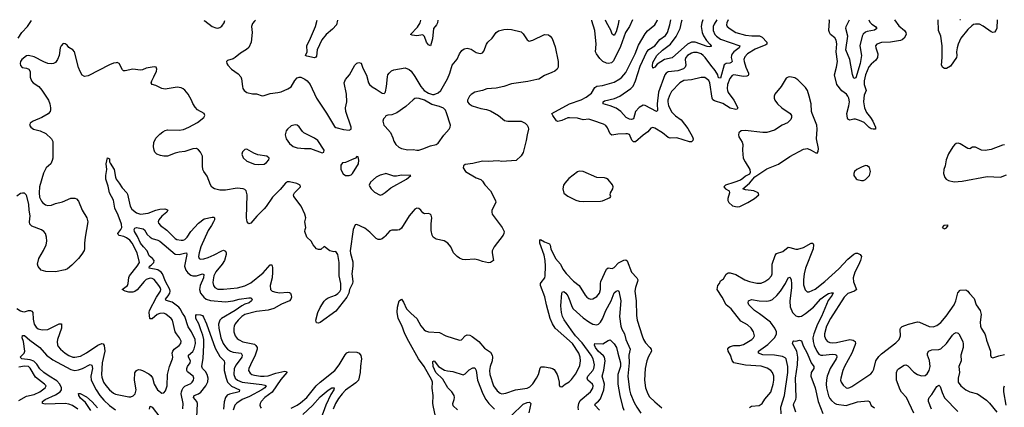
# Model space of a CAD drawing. Header units: inches. Extents: x 1954678 to 2060271, y 904822 to 1016299.
# Tile 296 of 403: x 1986220 to 1996407, y 1012249 to 1016262. Entities that reach past the tile are written whole.
import ezdxf

# ---------------------------------------------------------------- set-up
doc = ezdxf.new("R2010")
doc.units = ezdxf.units.IN
doc.header["$MEASUREMENT"] = 0
doc.layers.add('B9081', color=7, linetype='Continuous')
doc.layers.add('B9091', color=7, linetype='Continuous')

msp = doc.modelspace()

# ---------------------------------------------------------------- linework, layer by layer
at = {"layer": 'B9081', "color": 5}
for points, elevation in [([(1986204, 1016070), (1986243, 1016130), (1986302, 1016190), (1986343, 1016254)], 540), ([(1988127, 1016255), (1988136, 1016250), (1988211, 1016190), (1988250, 1016178), (1988270, 1016176), (1988290, 1016181), (1988310, 1016196), (1988334, 1016230), (1988342, 1016255)], 540), ([(1988661, 1016256), (1988650, 1016247), (1988630, 1016223), (1988618, 1016190), (1988624, 1016130), (1988614, 1016030), (1988590, 1015975), (1988566, 1015954), (1988504, 1015916), (1988450, 1015870), (1988430, 1015858), (1988370, 1015839), (1988361, 1015830), (1988363, 1015810), (1988374, 1015790), (1988410, 1015750), (1988480, 1015700), (1988508, 1015670), (1988516, 1015650), (1988524, 1015570), (1988530, 1015550), (1988543, 1015530), (1988570, 1015509), (1988630, 1015495), (1988670, 1015494), (1988730, 1015475), (1988750, 1015477), (1988810, 1015498), (1988890, 1015507), (1988924, 1015516), (1988995, 1015545), (1989030, 1015568), (1989067, 1015633), (1989090, 1015659), (1989110, 1015668), (1989130, 1015666), (1989170, 1015648), (1989193, 1015630), (1989224, 1015590), (1989291, 1015451), (1989396, 1015296), (1989478, 1015158), (1989490, 1015145), (1989570, 1015125), (1989630, 1015118), (1989651, 1015130), (1989648, 1015150), (1989593, 1015310), (1989592, 1015350), (1989604, 1015410), (1989602, 1015490), (1989578, 1015610), (1989590, 1015643), (1989631, 1015690), (1989689, 1015791), (1989710, 1015813), (1989730, 1015819), (1989752, 1015812), (1989770, 1015759), (1989810, 1015689), (1989828, 1015610), (1989840, 1015590), (1989867, 1015567), (1989910, 1015543), (1989970, 1015502), (1989990, 1015498), (1990000, 1015508)], 520), ([(1989508, 1016256), (1989498, 1016210), (1989457, 1016163), (1989390, 1016108), (1989347, 1016053), (1989299, 1015950), (1989290, 1015885), (1989285, 1015875), (1989270, 1015867), (1989190, 1015883), (1989178, 1015890), (1989194, 1015930), (1989190, 1015990), (1989230, 1016070), (1989282, 1016190), (1989299, 1016256)], 480), ([(1990000, 1014020), (1989990, 1014009), (1989970, 1013992), (1989950, 1013986), (1989930, 1013986), (1989910, 1013998), (1989843, 1014063), (1989790, 1014105), (1989710, 1014143), (1989690, 1014139), (1989671, 1014089), (1989639, 1013870), (1989642, 1013842), (1989666, 1013754), (1989667, 1013710), (1989656, 1013630), (1989666, 1013550), (1989662, 1013530), (1989634, 1013470), (1989624, 1013430), (1989604, 1013390), (1989490, 1013243), (1989330, 1013128), (1989310, 1013119), (1989290, 1013125), (1989283, 1013150), (1989304, 1013230), (1989330, 1013283), (1989370, 1013347), (1989390, 1013370), (1989410, 1013384), (1989486, 1013410), (1989513, 1013427), (1989532, 1013448), (1989544, 1013470), (1989542, 1013530), (1989524, 1013610), (1989527, 1013747), (1989510, 1013830), (1989490, 1013862), (1989470, 1013860), (1989430, 1013869), (1989370, 1013914), (1989337, 1013883), (1989310, 1013883), (1989290, 1013890), (1989258, 1013930), (1989235, 1013970), (1989192, 1014010), (1989170, 1014070), (1989173, 1014090), (1989182, 1014110), (1989169, 1014169), (1989179, 1014210), (1989172, 1014250), (1989133, 1014330), (1989058, 1014430), (1989054, 1014450), (1989062, 1014470), (1989124, 1014530), (1989123, 1014550), (1989087, 1014567), (1989010, 1014582), (1988990, 1014582), (1988970, 1014570), (1988915, 1014505), (1988835, 1014425), (1988770, 1014327), (1988750, 1014304), (1988672, 1014228), (1988610, 1014156), (1988590, 1014148), (1988573, 1014170), (1988566, 1014210), (1988573, 1014450), (1988563, 1014490), (1988550, 1014503), (1988532, 1014512), (1988470, 1014519), (1988350, 1014496), (1988290, 1014496), (1988237, 1014510), (1988208, 1014528), (1988193, 1014553), (1988161, 1014641), (1988126, 1014690), (1988116, 1014710), (1988110, 1014750), (1988110, 1014850), (1988090, 1014891), (1988070, 1014916), (1988050, 1014927), (1988010, 1014924), (1987930, 1014896), (1987871, 1014891), (1987830, 1014881), (1987750, 1014850), (1987710, 1014850), (1987676, 1014856), (1987638, 1014870), (1987619, 1014890), (1987611, 1014910), (1987605, 1014945), (1987608, 1014990), (1987630, 1015036), (1987670, 1015078), (1987700, 1015100), (1987726, 1015114), (1987750, 1015121), (1987870, 1015118), (1987914, 1015126), (1987970, 1015150), (1988061, 1015199), (1988124, 1015250), (1988134, 1015270), (1988130, 1015290), (1988061, 1015330), (1988036, 1015356), (1988013, 1015393), (1987999, 1015430), (1987962, 1015490), (1987930, 1015531), (1987910, 1015547), (1987890, 1015557), (1987850, 1015563), (1987724, 1015544), (1987690, 1015550), (1987630, 1015581), (1987591, 1015591), (1987582, 1015610), (1987586, 1015630), (1987609, 1015670), (1987634, 1015730), (1987638, 1015750), (1987632, 1015772), (1987610, 1015774), (1987530, 1015760), (1987490, 1015743), (1987470, 1015741), (1987390, 1015750), (1987310, 1015732), (1987294, 1015734), (1987283, 1015743), (1987250, 1015810), (1987230, 1015818), (1987217, 1015817), (1987190, 1015812), (1987150, 1015794), (1986930, 1015680), (1986890, 1015673), (1986867, 1015687), (1986846, 1015726), (1986830, 1015768), (1986786, 1015930), (1986770, 1015949), (1986730, 1015975), (1986710, 1016000), (1986690, 1016013), (1986670, 1016014), (1986648, 1015992), (1986639, 1015970), (1986627, 1015893), (1986613, 1015850), (1986590, 1015820), (1986570, 1015808), (1986550, 1015804), (1986510, 1015809), (1986470, 1015825), (1986370, 1015878), (1986310, 1015893), (1986290, 1015888), (1986242, 1015850), (1986228, 1015830), (1986224, 1015810), (1986227, 1015787), (1986247, 1015767), (1986290, 1015760), (1986314, 1015750), (1986327, 1015727), (1986328, 1015668), (1986341, 1015630), (1986360, 1015610), (1986417, 1015570), (1986450, 1015533), (1986517, 1015430), (1986532, 1015390), (1986538, 1015350), (1986540, 1015330), (1986534, 1015310), (1986513, 1015287), (1986450, 1015250), (1986358, 1015210), (1986327, 1015190), (1986324, 1015176), (1986323, 1015170), (1986336, 1015150), (1986364, 1015130), (1986433, 1015110), (1986490, 1015085), (1986550, 1015029), (1986562, 1015002), (1986562, 1014830), (1986557, 1014803), (1986542, 1014770), (1986493, 1014727), (1986468, 1014672), (1986426, 1014530), (1986420, 1014470), (1986426, 1014426), (1986445, 1014385), (1986456, 1014370), (1986487, 1014347), (1986510, 1014338), (1986550, 1014342), (1986590, 1014360), (1986662, 1014378), (1986750, 1014413), (1986790, 1014415), (1986808, 1014408), (1986830, 1014384), (1986865, 1014290), (1986914, 1014210), (1986925, 1014170), (1986897, 1014010), (1986890, 1013950), (1986891, 1013890), (1986886, 1013874), (1986864, 1013836), (1986829, 1013790), (1986760, 1013720), (1986716, 1013684), (1986689, 1013672), (1986592, 1013652), (1986490, 1013655), (1986443, 1013670), (1986410, 1013706), (1986406, 1013730), (1986419, 1013790), (1986467, 1013873), (1986494, 1013930), (1986500, 1013970), (1986496, 1014010), (1986487, 1014047), (1986470, 1014071), (1986446, 1014086), (1986345, 1014125), (1986326, 1014146), (1986323, 1014170), (1986328, 1014230), (1986318, 1014290), (1986315, 1014350), (1986294, 1014434), (1986286, 1014450), (1986270, 1014466), (1986250, 1014467), (1986230, 1014461), (1986190, 1014435)], 520), ([(1990000, 1015254), (1989985, 1015235), (1989976, 1015210), (1989986, 1015170), (1990000, 1015155)], 540), ([(1986190, 1013271), (1986230, 1013249), (1986250, 1013241), (1986270, 1013239), (1986311, 1013251), (1986332, 1013252), (1986346, 1013246), (1986355, 1013230), (1986361, 1013161), (1986371, 1013111), (1986390, 1013079), (1986410, 1013063), (1986451, 1013051), (1986510, 1013056), (1986630, 1013113), (1986653, 1013113), (1986653, 1013070), (1986613, 1012950), (1986608, 1012928), (1986610, 1012897), (1986619, 1012879), (1986642, 1012850), (1986689, 1012810), (1986730, 1012784), (1986770, 1012769), (1986790, 1012768), (1986850, 1012780), (1986910, 1012813), (1987030, 1012894), (1987070, 1012909), (1987085, 1012905), (1987095, 1012890), (1987101, 1012830), (1987073, 1012710), (1987067, 1012590), (1987070, 1012563), (1987087, 1012510), (1987110, 1012474), (1987150, 1012429), (1987190, 1012397), (1987210, 1012386), (1987350, 1012356), (1987370, 1012356), (1987393, 1012367), (1987414, 1012390), (1987425, 1012430), (1987408, 1012530), (1987413, 1012607), (1987428, 1012632), (1987450, 1012640), (1987470, 1012638), (1987490, 1012629), (1987555, 1012595), (1987578, 1012578), (1987593, 1012553), (1987613, 1012490), (1987647, 1012430), (1987690, 1012397), (1987710, 1012399), (1987730, 1012421), (1987747, 1012470), (1987750, 1012590), (1987771, 1012670), (1987801, 1012750), (1987804, 1012770), (1987799, 1012810), (1987804, 1012830), (1987819, 1012850), (1987871, 1012890), (1987886, 1012910), (1987890, 1012933), (1987875, 1012970), (1987841, 1013010), (1987830, 1013030), (1987802, 1013150), (1987788, 1013170), (1987732, 1013212), (1987710, 1013225), (1987670, 1013221), (1987641, 1013210), (1987590, 1013164), (1987570, 1013165), (1987566, 1013170), (1987558, 1013230), (1987562, 1013250), (1987636, 1013390), (1987676, 1013450), (1987679, 1013470), (1987673, 1013490), (1987661, 1013510), (1987610, 1013574), (1987590, 1013583), (1987570, 1013586), (1987530, 1013571), (1987507, 1013550), (1987436, 1013464), (1987412, 1013448), (1987390, 1013440), (1987350, 1013440), (1987311, 1013450), (1987281, 1013470), (1987335, 1013510), (1987343, 1013530), (1987348, 1013592), (1987357, 1013610), (1987437, 1013710), (1987459, 1013750), (1987437, 1013850), (1987384, 1013950), (1987359, 1013979), (1987325, 1014005), (1987297, 1014017), (1987248, 1014028), (1987239, 1014039), (1987236, 1014050), (1987267, 1014090), (1987276, 1014110), (1987275, 1014145), (1987238, 1014238), (1987203, 1014310), (1987192, 1014392), (1987149, 1014470), (1987137, 1014537), (1987111, 1014610), (1987111, 1014648), (1987121, 1014710), (1987114, 1014770), (1987130, 1014831), (1987150, 1014822), (1987150, 1014790), (1987156, 1014776), (1987196, 1014710), (1987210, 1014631), (1987219, 1014610), (1987250, 1014570), (1987280, 1014520), (1987330, 1014470), (1987337, 1014457), (1987362, 1014330), (1987380, 1014300), (1987430, 1014261), (1987470, 1014250), (1987550, 1014259), (1987630, 1014291), (1987670, 1014300), (1987723, 1014303), (1987750, 1014295), (1987754, 1014290), (1987744, 1014270), (1987690, 1014228), (1987658, 1014190), (1987652, 1014170), (1987656, 1014156), (1987678, 1014130), (1987742, 1014082), (1987830, 1013996), (1987846, 1013986), (1987890, 1013978), (1987910, 1013979), (1987930, 1013988), (1987953, 1014010), (1987991, 1014070), (1988070, 1014156), (1988130, 1014199), (1988210, 1014219), (1988230, 1014216), (1988235, 1014210), (1988234, 1014190), (1988225, 1014170), (1988205, 1014130), (1988170, 1014079), (1988093, 1013910), (1988076, 1013850), (1988071, 1013811), (1988078, 1013790), (1988090, 1013782), (1988126, 1013786), (1988170, 1013800), (1988233, 1013827), (1988310, 1013870), (1988330, 1013876), (1988350, 1013866), (1988356, 1013850), (1988356, 1013830), (1988340, 1013770), (1988314, 1013730), (1988250, 1013651), (1988230, 1013610), (1988221, 1013570), (1988220, 1013540), (1988225, 1013510), (1988240, 1013490), (1988270, 1013474), (1988330, 1013471), (1988473, 1013487), (1988550, 1013507), (1988610, 1013539), (1988738, 1013642), (1988810, 1013723), (1988830, 1013724), (1988836, 1013696), (1988836, 1013650), (1988831, 1013589), (1988813, 1013510), (1988814, 1013470), (1988832, 1013452), (1988870, 1013441), (1988910, 1013436), (1988990, 1013441), (1989010, 1013439), (1989023, 1013430), (1989030, 1013411), (1989033, 1013390), (1989027, 1013370), (1989010, 1013350), (1988930, 1013318), (1988848, 1013272), (1988790, 1013256), (1988670, 1013242), (1988549, 1013210), (1988520, 1013190), (1988479, 1013150), (1988450, 1013113), (1988440, 1013090), (1988436, 1013070), (1988437, 1013030), (1988450, 1012990), (1988470, 1012963), (1988490, 1012947), (1988530, 1012927), (1988650, 1012902), (1988665, 1012890), (1988676, 1012870), (1988676, 1012850), (1988657, 1012790), (1988607, 1012690), (1988591, 1012650), (1988589, 1012630), (1988603, 1012603), (1988621, 1012590), (1988650, 1012581), (1988710, 1012571), (1988750, 1012570), (1988790, 1012574), (1988870, 1012601), (1988963, 1012623), (1988980, 1012620), (1988984, 1012610), (1988923, 1012537), (1988834, 1012406), (1988757, 1012350), (1988720, 1012310), (1988709, 1012290), (1988704, 1012270), (1988710, 1012250), (1988720, 1012240)], 480), ([(1990000, 1014667), (1989950, 1014654), (1989910, 1014633), (1989850, 1014579), (1989837, 1014550), (1989839, 1014539), (1989856, 1014510), (1989890, 1014477), (1989950, 1014447), (1989970, 1014451), (1990000, 1014474)], 540), ([(1987907, 1012233), (1987911, 1012290), (1987892, 1012390), (1987893, 1012410), (1987900, 1012430), (1987910, 1012450), (1987930, 1012468), (1987990, 1012496), (1988006, 1012510), (1988019, 1012530), (1988022, 1012550), (1988014, 1012570), (1987958, 1012618), (1987950, 1012630), (1987948, 1012650), (1987955, 1012670), (1987983, 1012710), (1987986, 1012730), (1987967, 1012770), (1987965, 1012790), (1988010, 1012828), (1988025, 1012855), (1988040, 1012910), (1988036, 1012950), (1987998, 1013030), (1987963, 1013083), (1987930, 1013188), (1987903, 1013223), (1987882, 1013270), (1987867, 1013287), (1987797, 1013337), (1987734, 1013354), (1987728, 1013370), (1987758, 1013402), (1987775, 1013430), (1987777, 1013450), (1987773, 1013470), (1987727, 1013550), (1987698, 1013630), (1987685, 1013650), (1987650, 1013672), (1987560, 1013690), (1987562, 1013710), (1987579, 1013721), (1987607, 1013750), (1987610, 1013770), (1987594, 1013790), (1987558, 1013818), (1987538, 1013870), (1987500, 1013910), (1987470, 1013950), (1987439, 1014019), (1987409, 1014070), (1987405, 1014090), (1987410, 1014105), (1987430, 1014110), (1987497, 1014097), (1987510, 1014087), (1987539, 1014039), (1987569, 1014009), (1987590, 1013996), (1987650, 1013981), (1987670, 1013970), (1987830, 1013836), (1987870, 1013832), (1987926, 1013846), (1987947, 1013847), (1987950, 1013830), (1987925, 1013710), (1987939, 1013670), (1987960, 1013640), (1987990, 1013616), (1988010, 1013610), (1988050, 1013611), (1988110, 1013631), (1988125, 1013625), (1988122, 1013590), (1988089, 1013510), (1988082, 1013470), (1988092, 1013430), (1988124, 1013390), (1988149, 1013369), (1988194, 1013354), (1988350, 1013342), (1988429, 1013351), (1988490, 1013368), (1988590, 1013383), (1988610, 1013384), (1988627, 1013370), (1988620, 1013350), (1988594, 1013330), (1988550, 1013316), (1988520, 1013300), (1988450, 1013253), (1988308, 1013170), (1988290, 1013150), (1988278, 1013110), (1988280, 1013070), (1988302, 1012970), (1988326, 1012910), (1988350, 1012874), (1988371, 1012851), (1988401, 1012830), (1988430, 1012820), (1988510, 1012810), (1988522, 1012790), (1988517, 1012770), (1988460, 1012690), (1988439, 1012650), (1988434, 1012590), (1988451, 1012550), (1988473, 1012530), (1988523, 1012510), (1988725, 1012485), (1988758, 1012478), (1988769, 1012470), (1988756, 1012450), (1988726, 1012430), (1988598, 1012362), (1988523, 1012330), (1988467, 1012293), (1988446, 1012270), (1988430, 1012221)], 460), ([(1988053, 1012147), (1988061, 1012290), (1988052, 1012310), (1988019, 1012350), (1988025, 1012370), (1988071, 1012390), (1988094, 1012406), (1988146, 1012470), (1988167, 1012513), (1988169, 1012550), (1988161, 1012590), (1988141, 1012621), (1988111, 1012650), (1988103, 1012670), (1988117, 1012757), (1988127, 1012893), (1988126, 1012950), (1988116, 1012996), (1988094, 1013050), (1988075, 1013115), (1988043, 1013170), (1988042, 1013198), (1988049, 1013211), (1988090, 1013208), (1988110, 1013198), (1988123, 1013183), (1988154, 1013114), (1988243, 1012863), (1988290, 1012776), (1988334, 1012730), (1988340, 1012710), (1988335, 1012670), (1988336, 1012630), (1988355, 1012550), (1988369, 1012509), (1988410, 1012468), (1988494, 1012430), (1988490, 1012410), (1988390, 1012384), (1988366, 1012374), (1988348, 1012350), (1988335, 1012305), (1988330, 1012230)], 440), ([(1986823, 1012230), (1986768, 1012268), (1986730, 1012281), (1986690, 1012287), (1986483, 1012283), (1986456, 1012290), (1986456, 1012310), (1986485, 1012330), (1986590, 1012377), (1986638, 1012410), (1986651, 1012430), (1986651, 1012450), (1986636, 1012490), (1986604, 1012524), (1986524, 1012570), (1986471, 1012610), (1986430, 1012649), (1986397, 1012697), (1986366, 1012726), (1986330, 1012740), (1986243, 1012750), (1986225, 1012770), (1986267, 1012810), (1986272, 1012830), (1986259, 1012930), (1986245, 1012970), (1986250, 1012994), (1986270, 1012991), (1986324, 1012944), (1986428, 1012870), (1986499, 1012790), (1986562, 1012742), (1986750, 1012642), (1986790, 1012632), (1986830, 1012637), (1986870, 1012650), (1986950, 1012692), (1986967, 1012687), (1986972, 1012650), (1986955, 1012570), (1986959, 1012530), (1987010, 1012430), (1987048, 1012370), (1987090, 1012324), (1987150, 1012269), (1987210, 1012222)], 460), ([(1989030, 1012241), (1989090, 1012271), (1989126, 1012294), (1989190, 1012352), (1989289, 1012471), (1989329, 1012510), (1989480, 1012630), (1989525, 1012690), (1989586, 1012794), (1989606, 1012814), (1989630, 1012823), (1989710, 1012821), (1989731, 1012811), (1989750, 1012784), (1989755, 1012750), (1989745, 1012675), (1989744, 1012610), (1989724, 1012530), (1989698, 1012502), (1989590, 1012425), (1989555, 1012390), (1989519, 1012341), (1989488, 1012290), (1989462, 1012230)], 480), ([(1986210, 1012320), (1986290, 1012365), (1986370, 1012383), (1986429, 1012410), (1986483, 1012450), (1986494, 1012470), (1986478, 1012490), (1986383, 1012563), (1986330, 1012653), (1986312, 1012670), (1986270, 1012675), (1986210, 1012665)], 480), ([(1989150, 1012174), (1989251, 1012269), (1989330, 1012356), (1989410, 1012426), (1989450, 1012450), (1989473, 1012450), (1989472, 1012430), (1989438, 1012382), (1989387, 1012273), (1989336, 1012130)], 460), ([(1986955, 1012215), (1986900, 1012300), (1986850, 1012345), (1986832, 1012370), (1986830, 1012391), (1986847, 1012393), (1986910, 1012359), (1986970, 1012307), (1987025, 1012245)], 440), ([(1987562, 1012230), (1987570, 1012262), (1987590, 1012252), (1987670, 1012148)], 460)]:
    msp.add_lwpolyline(points, dxfattribs=dict(at, elevation=elevation))
at = {"layer": 'B9081', "color": 5, "elevation": 540}
for points in [[(1989070, 1015173), (1989030, 1015164), (1988990, 1015129), (1988977, 1015110), (1988967, 1015070), (1988977, 1015030), (1989010, 1014979), (1989050, 1014951), (1989090, 1014937), (1989168, 1014928), (1989230, 1014930), (1989350, 1014883), (1989368, 1014890), (1989369, 1014910), (1989304, 1015010), (1989270, 1015037), (1989161, 1015090), (1989145, 1015105), (1989110, 1015154), (1989090, 1015169)], [(1988570, 1014922), (1988550, 1014918), (1988526, 1014894), (1988518, 1014870), (1988531, 1014831), (1988570, 1014798), (1988650, 1014768), (1988690, 1014762), (1988750, 1014768), (1988775, 1014785), (1988797, 1014810), (1988802, 1014830), (1988778, 1014850), (1988684, 1014864), (1988641, 1014881)], [(1989710, 1014846), (1989694, 1014830), (1989652, 1014810), (1989590, 1014784), (1989561, 1014779), (1989543, 1014757), (1989543, 1014710), (1989567, 1014667), (1989590, 1014648), (1989630, 1014648), (1989650, 1014656), (1989662, 1014670), (1989725, 1014770), (1989729, 1014809), (1989722, 1014842)]]:
    msp.add_lwpolyline(points, close=True, dxfattribs=at)
at = {"layer": 'B9091', "color": 5}
for points, elevation in [([(1990547, 1016257), (1990542, 1016230), (1990533, 1016210), (1990501, 1016170), (1990490, 1016064), (1990470, 1015992), (1990450, 1016003), (1990428, 1016028), (1990407, 1016087), (1990390, 1016104), (1990330, 1016096), (1990281, 1016101), (1990263, 1016110), (1990336, 1016184), (1990364, 1016230), (1990372, 1016257)], 480), ([(1993550, 1016259), (1993535, 1016230), (1993532, 1016210), (1993541, 1016190), (1993570, 1016166), (1993631, 1016131), (1993730, 1016101), (1993796, 1016096), (1993876, 1016096), (1993902, 1016082), (1993949, 1016030), (1993950, 1016010), (1993939, 1016001), (1993830, 1015957), (1993751, 1015910), (1993722, 1015878), (1993714, 1015850), (1993715, 1015830), (1993733, 1015770), (1993762, 1015710), (1993762, 1015690), (1993756, 1015684), (1993743, 1015677), (1993710, 1015675), (1993610, 1015690), (1993590, 1015684), (1993566, 1015654), (1993543, 1015590), (1993539, 1015550), (1993542, 1015530), (1993550, 1015510), (1993610, 1015430), (1993650, 1015350), (1993644, 1015336), (1993629, 1015331), (1993570, 1015345), (1993495, 1015395), (1993410, 1015422), (1993393, 1015433), (1993385, 1015450), (1993362, 1015610), (1993350, 1015634), (1993310, 1015663), (1993270, 1015664), (1993170, 1015638), (1993090, 1015631), (1993050, 1015608), (1992963, 1015517), (1992942, 1015478), (1992927, 1015430), (1992925, 1015410), (1992934, 1015370), (1992966, 1015306), (1993006, 1015266), (1993064, 1015224), (1993134, 1015134), (1993180, 1015050), (1993187, 1015030), (1993185, 1015010), (1993170, 1014998), (1993150, 1014997), (1993019, 1015039), (1992950, 1015035), (1992930, 1015041), (1992870, 1015091), (1992790, 1015139), (1992770, 1015145), (1992750, 1015139), (1992719, 1015101), (1992670, 1015066), (1992590, 1014999), (1992570, 1014996), (1992555, 1015015), (1992530, 1015072), (1992510, 1015081), (1992490, 1015082), (1992410, 1015077), (1992347, 1015067), (1992330, 1015080), (1992302, 1015142), (1992285, 1015165), (1992260, 1015180), (1992150, 1015219), (1992110, 1015231), (1992050, 1015227), (1991990, 1015241), (1991910, 1015247), (1991890, 1015245), (1991830, 1015219), (1991789, 1015209), (1991775, 1015215), (1991735, 1015270), (1991727, 1015290), (1991908, 1015392), (1992030, 1015434), (1992081, 1015459), (1992137, 1015503), (1992170, 1015559), (1992190, 1015573), (1992250, 1015581), (1992370, 1015614), (1992430, 1015650), (1992450, 1015667), (1992490, 1015715), (1992588, 1015910), (1992623, 1015997), (1992690, 1016116), (1992715, 1016145), (1992792, 1016208), (1992816, 1016250), (1992818, 1016259)], 480), ([(1992561, 1016259), (1992529, 1016190), (1992489, 1016130), (1992435, 1015985), (1992363, 1015837), (1992344, 1015816), (1992312, 1015808), (1992290, 1015811), (1992255, 1015830), (1992222, 1015862), (1992187, 1015910), (1992178, 1015930), (1992183, 1016010), (1992170, 1016150), (1992138, 1016250), (1992138, 1016258)], 480), ([(1993432, 1016259), (1993405, 1016215), (1993396, 1016190), (1993395, 1016150), (1993413, 1016110), (1993430, 1016090), (1993470, 1016062), (1993672, 1015990), (1993664, 1015970), (1993610, 1015930), (1993591, 1015910), (1993584, 1015890), (1993583, 1015870), (1993590, 1015830), (1993582, 1015818), (1993568, 1015812), (1993530, 1015810), (1993510, 1015795), (1993470, 1015657), (1993450, 1015661), (1993442, 1015690), (1993416, 1015736), (1993370, 1015790), (1993312, 1015872), (1993293, 1015893), (1993270, 1015908), (1993230, 1015923), (1993190, 1015924), (1993170, 1015917), (1993130, 1015892), (1993112, 1015870), (1993107, 1015850), (1993113, 1015790), (1993106, 1015770), (1993088, 1015752), (1993030, 1015733), (1992930, 1015721), (1992910, 1015710), (1992895, 1015690), (1992829, 1015511), (1992816, 1015390), (1992819, 1015321), (1992810, 1015312), (1992690, 1015375), (1992670, 1015378), (1992630, 1015352), (1992590, 1015312), (1992570, 1015236), (1992550, 1015228), (1992530, 1015231), (1992495, 1015250), (1992441, 1015310), (1992390, 1015345), (1992329, 1015370), (1992257, 1015390), (1992258, 1015410), (1992270, 1015421), (1992373, 1015447), (1992428, 1015472), (1992543, 1015550), (1992566, 1015574), (1992591, 1015629), (1992640, 1015780), (1992710, 1015930), (1992730, 1015953), (1992790, 1015993), (1992844, 1016056), (1992901, 1016099), (1992922, 1016130), (1992947, 1016210), (1992957, 1016259)], 460), ([(1992420, 1016258), (1992413, 1016213), (1992390, 1016138), (1992370, 1016100), (1992350, 1016112), (1992335, 1016155), (1992292, 1016232), (1992281, 1016258)], 460), ([(1993287, 1016259), (1993277, 1016230), (1993272, 1016192), (1993281, 1016130), (1993295, 1016095), (1993327, 1016047), (1993362, 1016010), (1993376, 1015990), (1993375, 1015985), (1993358, 1015982), (1993334, 1015986), (1993210, 1016030), (1993170, 1016030), (1993130, 1016007), (1992970, 1015868), (1992890, 1015849), (1992817, 1015803), (1992790, 1015772), (1992770, 1015759), (1992766, 1015786), (1992770, 1015820), (1992811, 1015890), (1992870, 1015947), (1992953, 1016007), (1993013, 1016087), (1993054, 1016170), (1993071, 1016250), (1993074, 1016259)], 440), ([(1995270, 1016261), (1995317, 1016197), (1995375, 1016150), (1995390, 1016130), (1995393, 1016110), (1995370, 1016070), (1995350, 1016053), (1995334, 1016046), (1995230, 1016028), (1995135, 1016025), (1995088, 1016010), (1995076, 1015990), (1995078, 1015970), (1995099, 1015910), (1995094, 1015870), (1995078, 1015842), (1995030, 1015802), (1995006, 1015774), (1994971, 1015690), (1994957, 1015630), (1994958, 1015590), (1994978, 1015530), (1994959, 1015481), (1994953, 1015450), (1994952, 1015410), (1994960, 1015350), (1994981, 1015301), (1995022, 1015250), (1995047, 1015210), (1995076, 1015150), (1995073, 1015130), (1995050, 1015128), (1995030, 1015133), (1995010, 1015145), (1994957, 1015197), (1994910, 1015220), (1994869, 1015231), (1994850, 1015232), (1994810, 1015222), (1994790, 1015233), (1994784, 1015244), (1994779, 1015290), (1994799, 1015370), (1994804, 1015410), (1994798, 1015450), (1994790, 1015470), (1994774, 1015490), (1994726, 1015526), (1994676, 1015590), (1994650, 1015690), (1994670, 1015770), (1994680, 1015830), (1994669, 1015931), (1994673, 1016013), (1994669, 1016049), (1994655, 1016075), (1994610, 1016110), (1994597, 1016130), (1994591, 1016150), (1994599, 1016250), (1994594, 1016260)], 480), ([(1995007, 1016260), (1995016, 1016236), (1995036, 1016215), (1995073, 1016190), (1995089, 1016170), (1995065, 1016155), (1994990, 1016140), (1994970, 1016132), (1994948, 1016112), (1994937, 1016090), (1994914, 1015990), (1994929, 1015890), (1994915, 1015810), (1994870, 1015661), (1994850, 1015652), (1994835, 1015695), (1994808, 1015850), (1994769, 1015950), (1994787, 1016090), (1994768, 1016170), (1994771, 1016190), (1994807, 1016260)], 460), ([(1996332, 1016262), (1996330, 1016175), (1996321, 1016150), (1996307, 1016133), (1996290, 1016128), (1996270, 1016136), (1996190, 1016196), (1996150, 1016215), (1996110, 1016217), (1996090, 1016211), (1996070, 1016198), (1996030, 1016162), (1995959, 1016070), (1995930, 1016010), (1995918, 1015970), (1995914, 1015930), (1995917, 1015890), (1995911, 1015870), (1995850, 1015781), (1995810, 1015756), (1995790, 1015758), (1995770, 1015767), (1995758, 1015790), (1995765, 1015870), (1995765, 1015990), (1995750, 1016090), (1995726, 1016150), (1995724, 1016261)], 480), ([(1995954, 1016261), (1995950, 1016260), (1995948, 1016261)], 460), ([(1990000, 1015508), (1990006, 1015514), (1990016, 1015570), (1990024, 1015670), (1990029, 1015690), (1990044, 1015710), (1990068, 1015732), (1990090, 1015742), (1990210, 1015764), (1990250, 1015748), (1990270, 1015730), (1990310, 1015675), (1990370, 1015570), (1990406, 1015530), (1990450, 1015501), (1990490, 1015488), (1990510, 1015488), (1990550, 1015504), (1990577, 1015530), (1990647, 1015650), (1990671, 1015710), (1990695, 1015790), (1990745, 1015855), (1990770, 1015907), (1990796, 1015944), (1990820, 1015960), (1990850, 1015967), (1990890, 1015956), (1990944, 1015924), (1990970, 1015914), (1990990, 1015912), (1991010, 1015920), (1991023, 1015937), (1991049, 1016010), (1991062, 1016030), (1991109, 1016071), (1991150, 1016130), (1991174, 1016146), (1991230, 1016162), (1991270, 1016164), (1991310, 1016159), (1991410, 1016135), (1991430, 1016117), (1991470, 1016054), (1991490, 1016041), (1991530, 1016050), (1991650, 1016109), (1991690, 1016104), (1991710, 1016092), (1991729, 1016069), (1991762, 1015982), (1991792, 1015828), (1991790, 1015770), (1991780, 1015750), (1991758, 1015730), (1991726, 1015714), (1991650, 1015686), (1991590, 1015648), (1991570, 1015642), (1991479, 1015621), (1991430, 1015617), (1991310, 1015597), (1991230, 1015570), (1991150, 1015553), (1991053, 1015547), (1991010, 1015529), (1990930, 1015512), (1990890, 1015489), (1990874, 1015470), (1990854, 1015430), (1990855, 1015410), (1990871, 1015390), (1990901, 1015370), (1990990, 1015342), (1991050, 1015333), (1991090, 1015319), (1991173, 1015270), (1991237, 1015217), (1991270, 1015210), (1991410, 1015212), (1991450, 1015190), (1991471, 1015170), (1991482, 1015150), (1991485, 1015130), (1991470, 1015070), (1991462, 1015010), (1991430, 1014887), (1991410, 1014851), (1991356, 1014804), (1991210, 1014794), (1991170, 1014801), (1991067, 1014793), (1991010, 1014798), (1990907, 1014773), (1990830, 1014762), (1990812, 1014748), (1990810, 1014730), (1990832, 1014690), (1990944, 1014624), (1990990, 1014607), (1991007, 1014590), (1991031, 1014551), (1991090, 1014490), (1991142, 1014390), (1991146, 1014370), (1991106, 1014290), (1991104, 1014270), (1991108, 1014250), (1991212, 1014112), (1991231, 1014070), (1991230, 1014050), (1991221, 1014030), (1991130, 1013910), (1991110, 1013870), (1991108, 1013848), (1991124, 1013770), (1991092, 1013748), (1991070, 1013746), (1991010, 1013758), (1990972, 1013772), (1990930, 1013782), (1990830, 1013775), (1990800, 1013780), (1990770, 1013793), (1990746, 1013810), (1990708, 1013850), (1990681, 1013910), (1990651, 1013950), (1990613, 1013973), (1990529, 1013989), (1990499, 1014010), (1990487, 1014030), (1990479, 1014079), (1990476, 1014150), (1990483, 1014210), (1990477, 1014237), (1990468, 1014248), (1990450, 1014254), (1990410, 1014253), (1990390, 1014262), (1990370, 1014290), (1990350, 1014308), (1990328, 1014312), (1990310, 1014302), (1990290, 1014280), (1990249, 1014231), (1990170, 1014104), (1990150, 1014088), (1990130, 1014082), (1990070, 1014083), (1990050, 1014075), (1990000, 1014020)], 520), ([(1990000, 1015155), (1990055, 1015095), (1990080, 1015040), (1990090, 1015006), (1990111, 1014970), (1990142, 1014942), (1990169, 1014929), (1990236, 1014916), (1990290, 1014917), (1990330, 1014910), (1990350, 1014911), (1990390, 1014924), (1990470, 1014955), (1990530, 1014970), (1990550, 1014984), (1990610, 1015066), (1990665, 1015130), (1990675, 1015150), (1990676, 1015170), (1990637, 1015297), (1990624, 1015324), (1990606, 1015346), (1990565, 1015365), (1990484, 1015384), (1990408, 1015430), (1990353, 1015447), (1990330, 1015450), (1990310, 1015446), (1990290, 1015434), (1990217, 1015363), (1990121, 1015299), (1990070, 1015276), (1990030, 1015274), (1990010, 1015267), (1990000, 1015254)], 540), ([(1996410, 1014967), (1996390, 1014962), (1996270, 1014918), (1996210, 1014907), (1996170, 1014913), (1996110, 1014943), (1996079, 1014941), (1996050, 1014925), (1996030, 1014927), (1995950, 1014976), (1995930, 1014984), (1995910, 1014981), (1995892, 1014968), (1995874, 1014946), (1995830, 1014875), (1995805, 1014810), (1995796, 1014750), (1995780, 1014710), (1995778, 1014670), (1995791, 1014630), (1995807, 1014610), (1995830, 1014598), (1995890, 1014585), (1995970, 1014589), (1996230, 1014639), (1996367, 1014633), (1996430, 1014655)], 520), ([(1990000, 1014474), (1990060, 1014520), (1990222, 1014610), (1990266, 1014650), (1990172, 1014652), (1990118, 1014642), (1990090, 1014643), (1990010, 1014669), (1990000, 1014667)], 540), ([(1990520, 1012170), (1990500, 1012250), (1990493, 1012290), (1990499, 1012370), (1990489, 1012449), (1990490, 1012510), (1990484, 1012530), (1990405, 1012670), (1990345, 1012750), (1990245, 1012930), (1990205, 1013010), (1990175, 1013095), (1990136, 1013170), (1990127, 1013233), (1990130, 1013286), (1990147, 1013353), (1990169, 1013370), (1990190, 1013339), (1990221, 1013270), (1990270, 1013220), (1990329, 1013169), (1990372, 1013092), (1990406, 1013050), (1990420, 1013040), (1990450, 1013029), (1990563, 1013023), (1990630, 1012989), (1990770, 1012944), (1990792, 1012948), (1990830, 1012990), (1990850, 1012998), (1990876, 1012996), (1990902, 1012982), (1990970, 1012930), (1991030, 1012862), (1991090, 1012821), (1991110, 1012790), (1991112, 1012770), (1991107, 1012730), (1991087, 1012670), (1991080, 1012630), (1991083, 1012590), (1991123, 1012470), (1991160, 1012420), (1991190, 1012397), (1991210, 1012390), (1991250, 1012394), (1991350, 1012430), (1991470, 1012449), (1991499, 1012461), (1991530, 1012493), (1991568, 1012550), (1991588, 1012590), (1991604, 1012656), (1991612, 1012668), (1991650, 1012669), (1991710, 1012658), (1991732, 1012652), (1991750, 1012639), (1991781, 1012590), (1991789, 1012569), (1991803, 1012510), (1991803, 1012483), (1991810, 1012465), (1991830, 1012461), (1991864, 1012490), (1991906, 1012514), (1991930, 1012537), (1991970, 1012593), (1992003, 1012650), (1992017, 1012683), (1992024, 1012730), (1992020, 1012770), (1992004, 1012810), (1991938, 1012910), (1991759, 1013070), (1991733, 1013113), (1991710, 1013170), (1991670, 1013310), (1991654, 1013394), (1991610, 1013510), (1991610, 1013530), (1991617, 1013543), (1991653, 1013590), (1991657, 1013610), (1991661, 1013710), (1991657, 1013770), (1991646, 1013826), (1991602, 1013950), (1991603, 1013977), (1991610, 1013988), (1991650, 1013962), (1991700, 1013940), (1991709, 1013929), (1991717, 1013890), (1991765, 1013790), (1991817, 1013730), (1991841, 1013681), (1991873, 1013633), (1991950, 1013554), (1992007, 1013510), (1992070, 1013410), (1992089, 1013390), (1992110, 1013375), (1992130, 1013369), (1992150, 1013372), (1992190, 1013396), (1992218, 1013430), (1992230, 1013470), (1992230, 1013530), (1992234, 1013550), (1992290, 1013679), (1992308, 1013692), (1992350, 1013687), (1992370, 1013695), (1992415, 1013745), (1992470, 1013773), (1992490, 1013775), (1992505, 1013765), (1992550, 1013650), (1992605, 1013590), (1992615, 1013570), (1992613, 1013550), (1992591, 1013490), (1992585, 1013450), (1992597, 1013350), (1992601, 1013201), (1992610, 1013150), (1992659, 1012990), (1992675, 1012950), (1992696, 1012916), (1992741, 1012870), (1992755, 1012850), (1992757, 1012830), (1992725, 1012775), (1992708, 1012732), (1992692, 1012650), (1992686, 1012530), (1992695, 1012450), (1992719, 1012390), (1992738, 1012358), (1992790, 1012305), (1992864, 1012244)], 480), ([(1993770, 1012248), (1993790, 1012260), (1993870, 1012267), (1993902, 1012290), (1993930, 1012334), (1993990, 1012406), (1994017, 1012490), (1994024, 1012530), (1994022, 1012570), (1994010, 1012610), (1993991, 1012631), (1993953, 1012653), (1993890, 1012674), (1993730, 1012685), (1993610, 1012708), (1993593, 1012733), (1993576, 1012790), (1993549, 1012830), (1993546, 1012854), (1993557, 1012870), (1993570, 1012878), (1993610, 1012890), (1993670, 1012889), (1993710, 1012901), (1993794, 1012950), (1993814, 1012970), (1993822, 1012990), (1993813, 1013030), (1993787, 1013070), (1993750, 1013103), (1993682, 1013142), (1993583, 1013270), (1993530, 1013311), (1993488, 1013390), (1993436, 1013470), (1993443, 1013510), (1993460, 1013530), (1993470, 1013557), (1993502, 1013578), (1993530, 1013628), (1993550, 1013642), (1993570, 1013643), (1993630, 1013623), (1993724, 1013570), (1993770, 1013552), (1993847, 1013533), (1993890, 1013536), (1993930, 1013553), (1993970, 1013581), (1993998, 1013610), (1994005, 1013630), (1994004, 1013696), (1994007, 1013730), (1994038, 1013822), (1994050, 1013841), (1994117, 1013863), (1994170, 1013906), (1994190, 1013904), (1994250, 1013887), (1994270, 1013888), (1994330, 1013903), (1994410, 1013948), (1994427, 1013947), (1994434, 1013930), (1994431, 1013890), (1994351, 1013690), (1994336, 1013630), (1994329, 1013569), (1994330, 1013516), (1994346, 1013466), (1994366, 1013446), (1994390, 1013444), (1994450, 1013471), (1994549, 1013550), (1994696, 1013684), (1994790, 1013783), (1994850, 1013836), (1994870, 1013846), (1994890, 1013846), (1994917, 1013830), (1994929, 1013810), (1994920, 1013770), (1994900, 1013720), (1994860, 1013650), (1994845, 1013590), (1994848, 1013548), (1994877, 1013470), (1994858, 1013450), (1994790, 1013428), (1994751, 1013390), (1994608, 1013170), (1994568, 1013090), (1994547, 1013010), (1994547, 1012987), (1994560, 1012950), (1994579, 1012930), (1994601, 1012921), (1994630, 1012917), (1994670, 1012920), (1994810, 1012952), (1994845, 1012945), (1994865, 1012930), (1994868, 1012910), (1994862, 1012890), (1994829, 1012810), (1994753, 1012670), (1994737, 1012630), (1994715, 1012550), (1994714, 1012530), (1994720, 1012510), (1994739, 1012479), (1994770, 1012452), (1994790, 1012449), (1994810, 1012453), (1994830, 1012463), (1995025, 1012595), (1995043, 1012617), (1995056, 1012644), (1995079, 1012730), (1995110, 1012776), (1995136, 1012804), (1995285, 1012915), (1995318, 1012950), (1995332, 1012990), (1995330, 1013056), (1995334, 1013070), (1995350, 1013086), (1995417, 1013110), (1995510, 1013134), (1995530, 1013130), (1995630, 1013085), (1995670, 1013081), (1995710, 1013097), (1995752, 1013128), (1995807, 1013193), (1995888, 1013310), (1995906, 1013350), (1995926, 1013434), (1995950, 1013462), (1996010, 1013464), (1996030, 1013450), (1996046, 1013426), (1996094, 1013374), (1996116, 1013310), (1996156, 1013250), (1996169, 1013210), (1996157, 1013130), (1996160, 1013090), (1996168, 1013068), (1996207, 1013010), (1996214, 1012990), (1996223, 1012943), (1996265, 1012830), (1996264, 1012790), (1996272, 1012770), (1996290, 1012763), (1996350, 1012783), (1996410, 1012795)], 480), ([(1994097, 1012183), (1994094, 1012250), (1994133, 1012370), (1994166, 1012610), (1994166, 1012670), (1994155, 1012735), (1994150, 1012750), (1994140, 1012760), (1994114, 1012774), (1994030, 1012790), (1993910, 1012793), (1993863, 1012810), (1993865, 1012830), (1993959, 1012901), (1994031, 1012970), (1994050, 1013008), (1994051, 1013030), (1994033, 1013070), (1993987, 1013130), (1993876, 1013216), (1993824, 1013250), (1993765, 1013310), (1993756, 1013330), (1993762, 1013350), (1993790, 1013365), (1993870, 1013350), (1993951, 1013349), (1993986, 1013354), (1994010, 1013365), (1994054, 1013406), (1994090, 1013450), (1994143, 1013530), (1994170, 1013588), (1994190, 1013597), (1994193, 1013593), (1994201, 1013570), (1994207, 1013527), (1994207, 1013490), (1994188, 1013348), (1994191, 1013291), (1994216, 1013230), (1994250, 1013196), (1994270, 1013188), (1994290, 1013188), (1994310, 1013194), (1994350, 1013220), (1994433, 1013287), (1994510, 1013372), (1994550, 1013405), (1994590, 1013429), (1994616, 1013436), (1994635, 1013435), (1994625, 1013410), (1994585, 1013355), (1994515, 1013190), (1994473, 1013110), (1994436, 1013010), (1994427, 1012970), (1994429, 1012930), (1994440, 1012890), (1994468, 1012830), (1994490, 1012801), (1994510, 1012790), (1994528, 1012788), (1994630, 1012799), (1994657, 1012797), (1994671, 1012790), (1994674, 1012770), (1994666, 1012750), (1994606, 1012650), (1994575, 1012570), (1994566, 1012534), (1994563, 1012490), (1994567, 1012450), (1994588, 1012368), (1994601, 1012341), (1994619, 1012319), (1994650, 1012292), (1994670, 1012283), (1994770, 1012269), (1994890, 1012307), (1994997, 1012317), (1995013, 1012310), (1995029, 1012269), (1995064, 1012244)], 460), ([(1992002, 1012222), (1992000, 1012250), (1992006, 1012290), (1992020, 1012320), (1992127, 1012410), (1992150, 1012448), (1992153, 1012470), (1992148, 1012490), (1992099, 1012530), (1992091, 1012550), (1992099, 1012570), (1992150, 1012632), (1992159, 1012650), (1992167, 1012690), (1992154, 1012750), (1992134, 1012790), (1992038, 1012918), (1991972, 1012990), (1991925, 1013050), (1991854, 1013154), (1991836, 1013190), (1991825, 1013230), (1991819, 1013301), (1991828, 1013432), (1991836, 1013444), (1991850, 1013447), (1991872, 1013430), (1991890, 1013402), (1991912, 1013352), (1991932, 1013292), (1991947, 1013267), (1992050, 1013177), (1992110, 1013134), (1992150, 1013110), (1992190, 1013102), (1992210, 1013110), (1992230, 1013131), (1992250, 1013164), (1992286, 1013250), (1992340, 1013350), (1992370, 1013434), (1992390, 1013453), (1992410, 1013460), (1992419, 1013450), (1992439, 1013350), (1992427, 1013190), (1992440, 1013090), (1992450, 1013059), (1992477, 1013010), (1992492, 1012950), (1992536, 1012850), (1992523, 1012790), (1992526, 1012710), (1992512, 1012570), (1992530, 1012430), (1992541, 1012390), (1992578, 1012298), (1992604, 1012250), (1992646, 1012190)], 460), ([(1995470, 1012190), (1995394, 1012350), (1995345, 1012405), (1995329, 1012430), (1995291, 1012529), (1995291, 1012609), (1995302, 1012638), (1995311, 1012649), (1995370, 1012685), (1995390, 1012688), (1995410, 1012678), (1995470, 1012614), (1995510, 1012589), (1995550, 1012575), (1995590, 1012580), (1995610, 1012597), (1995630, 1012630), (1995641, 1012670), (1995635, 1012735), (1995614, 1012790), (1995612, 1012808), (1995624, 1012830), (1995656, 1012844), (1995730, 1012847), (1995750, 1012853), (1995809, 1012911), (1995870, 1012995), (1995890, 1013014), (1995910, 1013024), (1995930, 1013018), (1995936, 1013010), (1995978, 1012930), (1995983, 1012903), (1995980, 1012870), (1995957, 1012790), (1995960, 1012730), (1995936, 1012670), (1995943, 1012610), (1995930, 1012550), (1995930, 1012510), (1995959, 1012470), (1996010, 1012430), (1996050, 1012410), (1996130, 1012390), (1996222, 1012322), (1996253, 1012293), (1996330, 1012199)], 460), ([(1992218, 1012218), (1992172, 1012270), (1992179, 1012290), (1992210, 1012313), (1992230, 1012336), (1992264, 1012430), (1992270, 1012490), (1992248, 1012570), (1992265, 1012635), (1992278, 1012730), (1992270, 1012770), (1992262, 1012782), (1992205, 1012830), (1992176, 1012870), (1992166, 1012894), (1992170, 1012910), (1992253, 1012907), (1992310, 1012941), (1992330, 1012947), (1992370, 1012906), (1992395, 1012870), (1992407, 1012810), (1992437, 1012710), (1992437, 1012670), (1992408, 1012590), (1992410, 1012490), (1992428, 1012370), (1992456, 1012256), (1992470, 1012219)], 440), ([(1994250, 1012198), (1994225, 1012270), (1994229, 1012290), (1994249, 1012330), (1994254, 1012350), (1994246, 1012550), (1994266, 1012690), (1994271, 1012770), (1994261, 1012830), (1994215, 1012910), (1994218, 1012922), (1994230, 1012937), (1994250, 1012935), (1994290, 1012944), (1994310, 1012939), (1994325, 1012885), (1994367, 1012810), (1994410, 1012710), (1994438, 1012670), (1994435, 1012650), (1994408, 1012610), (1994405, 1012570), (1994452, 1012450), (1994481, 1012310), (1994530, 1012185)], 440), ([(1990750, 1012222), (1990705, 1012265), (1990700, 1012290), (1990716, 1012330), (1990719, 1012350), (1990715, 1012370), (1990690, 1012409), (1990651, 1012450), (1990599, 1012539), (1990526, 1012610), (1990499, 1012670), (1990495, 1012725), (1990510, 1012730), (1990553, 1012673), (1990615, 1012635), (1990647, 1012627), (1990700, 1012620), (1990810, 1012585), (1990830, 1012595), (1990870, 1012638), (1990910, 1012659), (1990930, 1012659), (1990943, 1012630), (1990958, 1012530), (1991012, 1012390), (1991043, 1012330), (1991073, 1012290), (1991131, 1012230)], 460), ([(1995654, 1012230), (1995623, 1012310), (1995623, 1012330), (1995629, 1012350), (1995658, 1012382), (1995710, 1012463), (1995730, 1012480), (1995745, 1012465), (1995763, 1012403), (1995790, 1012347), (1995925, 1012205)], 440), ([(1996427, 1012273), (1996402, 1012410), (1996404, 1012450), (1996410, 1012470)], 460), ([(1991310, 1012166), (1991430, 1012283), (1991470, 1012298), (1991490, 1012302), (1991498, 1012298), (1991508, 1012288), (1991487, 1012193)], 460)]:
    msp.add_lwpolyline(points, dxfattribs=dict(at, elevation=elevation))
at = {"layer": 'B9091', "color": 5, "elevation": 520}
for points in [[(1994190, 1015670), (1994170, 1015667), (1994150, 1015657), (1994099, 1015570), (1994032, 1015490), (1994026, 1015470), (1994026, 1015450), (1994034, 1015430), (1994060, 1015390), (1994104, 1015350), (1994192, 1015290), (1994204, 1015270), (1994205, 1015250), (1994197, 1015230), (1994182, 1015210), (1994165, 1015195), (1994110, 1015170), (1994030, 1015118), (1993950, 1015093), (1993910, 1015093), (1993726, 1015114), (1993684, 1015110), (1993659, 1015090), (1993656, 1015070), (1993662, 1015050), (1993694, 1014994), (1993701, 1014970), (1993698, 1014910), (1993707, 1014830), (1993725, 1014790), (1993776, 1014710), (1993779, 1014681), (1993770, 1014664), (1993730, 1014641), (1993703, 1014617), (1993678, 1014602), (1993610, 1014576), (1993522, 1014550), (1993507, 1014530), (1993522, 1014510), (1993562, 1014490), (1993565, 1014470), (1993546, 1014410), (1993546, 1014390), (1993558, 1014370), (1993595, 1014335), (1993645, 1014325), (1993670, 1014328), (1993755, 1014370), (1993822, 1014410), (1993868, 1014450), (1993862, 1014470), (1993815, 1014490), (1993730, 1014502), (1993702, 1014510), (1993770, 1014568), (1993825, 1014635), (1993950, 1014717), (1994072, 1014768), (1994190, 1014846), (1994330, 1014920), (1994371, 1014930), (1994410, 1014913), (1994457, 1014883), (1994470, 1014881), (1994483, 1014897), (1994484, 1014930), (1994465, 1015030), (1994472, 1015130), (1994469, 1015170), (1994418, 1015290), (1994413, 1015310), (1994409, 1015390), (1994390, 1015470), (1994370, 1015528), (1994350, 1015560), (1994270, 1015641), (1994240, 1015660)], [(1994970, 1014752), (1994930, 1014737), (1994883, 1014710), (1994857, 1014690), (1994851, 1014670), (1994851, 1014650), (1994875, 1014615), (1994886, 1014606), (1994930, 1014596), (1994950, 1014598), (1994970, 1014608), (1995012, 1014650), (1995024, 1014690), (1995012, 1014732), (1994990, 1014749)], [(1992010, 1014693), (1991990, 1014688), (1991902, 1014618), (1991859, 1014570), (1991848, 1014550), (1991840, 1014510), (1991850, 1014466), (1991890, 1014434), (1991973, 1014393), (1992010, 1014384), (1992050, 1014381), (1992230, 1014383), (1992250, 1014387), (1992330, 1014421), (1992335, 1014430), (1992329, 1014450), (1992333, 1014470), (1992358, 1014510), (1992359, 1014530), (1992352, 1014552), (1992310, 1014609), (1992290, 1014619), (1992270, 1014625), (1992190, 1014628), (1992051, 1014689)], [(1995815, 1014135), (1995782, 1014130), (1995765, 1014110), (1995790, 1014098), (1995810, 1014106), (1995826, 1014130)]]:
    msp.add_lwpolyline(points, close=True, dxfattribs=at)

doc.saveas('drawing.dxf')
